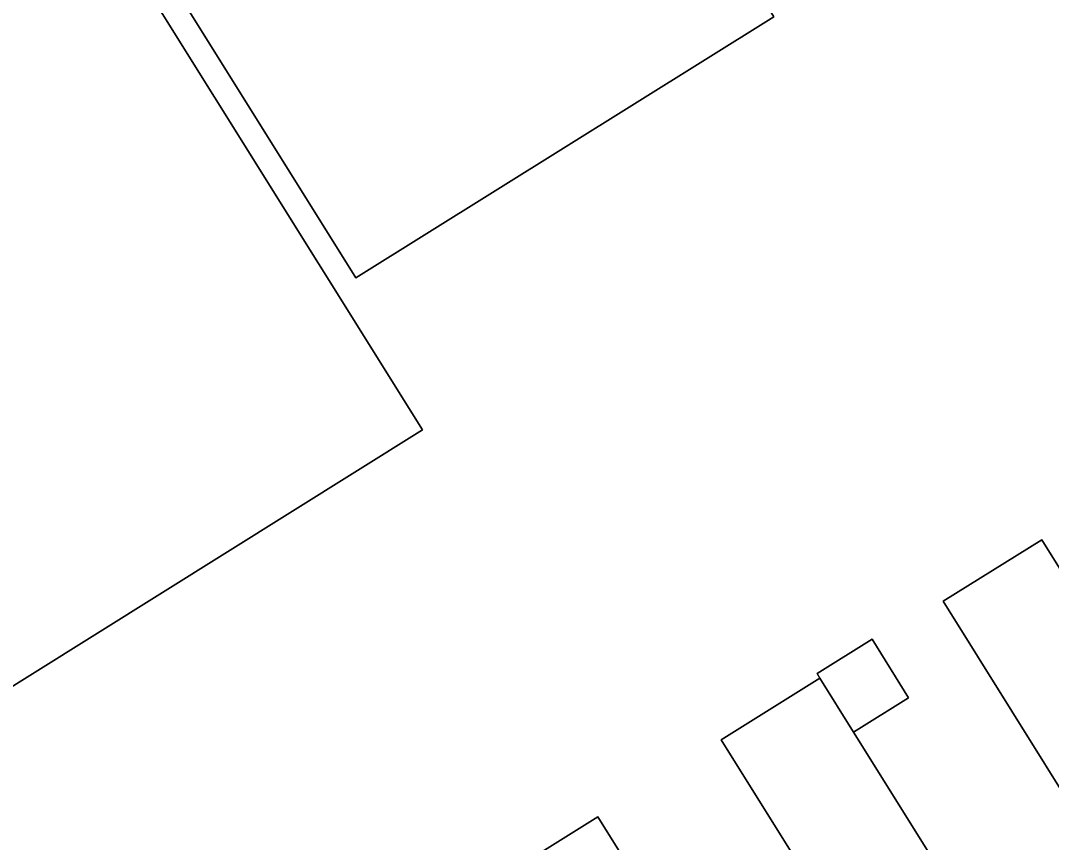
# Model space of a CAD drawing. Extents: x 158835 to 160077, y 386387 to 387778.
# Drawn here: x 159022.08 to 159066.61, y 387194.01 to 387229.53 of the extents above; entities that cross this region are included whole.
import ezdxf

# ---------------------------------------------------------------- set-up
doc = ezdxf.new("R2010")
doc.units = 0
doc.layers.add('IMGEO_Erf', color=7, linetype='Continuous')
doc.layers.add('IMGEO_Pand', color=7, linetype='Continuous')

msp = doc.modelspace()

# ---------------------------------------------------------------- linework, layer by layer
at = {"layer": 'IMGEO_Erf'}
for points in [[(159007.554, 387264.801), (159007.734, 387264.907), (159013.552, 387255.592), (159022.66, 387261.273), (159023.724, 387259.589), (159026.472, 387261.326), (159025.391, 387263.042), (159025.82, 387263.182), (159026.069, 387262.783), (159027.511, 387263.4), (159029.307, 387263.697), (159031.118, 387263.544), (159032.805, 387262.897), (159034.274, 387261.82), (159035.45, 387260.434), (159036.445, 387258.933), (159044.495, 387245.983), (159054.617, 387229.699), (159036.56, 387218.419), (159013.39, 387255.491)], [(159008.636, 387210.843), (158989.921, 387240.764), (158993.833, 387243.194), (158994.078, 387243.346), (158994.421, 387242.794), (158997.734, 387244.916), (158997.433, 387245.443), (158997.697, 387245.608), (159012.547, 387254.88), (159039.445, 387211.842), (159016.851, 387197.709), (159016.756, 387197.862)]]:
    msp.add_lwpolyline(points, close=True, dxfattribs=at)
for points in [[(159070.763, 387190.297), (159061.937, 387204.434), (159066.203, 387207.097), (159073.531, 387195.346)], [(159059.662, 387186.727), (159052.345, 387198.446), (159056.611, 387201.109), (159056.488, 387201.306), (159058.867, 387202.791), (159060.443, 387200.268), (159058.064, 387198.782), (159065.437, 387186.972)], [(159042.75, 387192.455), (159047.02, 387195.121), (159054.337, 387183.402)]]:
    msp.add_lwpolyline(points, dxfattribs=at)
at = {"layer": 'IMGEO_Pand'}
for points in [[(159036.445, 387258.933), (159035.45, 387260.434), (159034.274, 387261.82), (159032.805, 387262.897), (159031.118, 387263.544), (159029.307, 387263.697), (159027.511, 387263.4), (159026.069, 387262.783), (159025.82, 387263.182), (159025.391, 387263.042), (159026.472, 387261.326), (159023.724, 387259.589), (159022.66, 387261.273), (159013.552, 387255.592), (159013.39, 387255.491), (159036.56, 387218.419), (159054.617, 387229.699), (159044.495, 387245.983)], [(159012.547, 387254.88), (158997.697, 387245.608), (158997.433, 387245.443), (158997.734, 387244.916), (158994.421, 387242.794), (158994.078, 387243.346), (158993.833, 387243.194), (158989.921, 387240.764), (159008.636, 387210.843), (159016.756, 387197.862), (159016.851, 387197.709), (159039.445, 387211.842)], [(159068.845, 387181.536), (159074.162, 387184.854), (159074.797, 387183.836), (159079.079, 387186.508), (159078.423, 387187.56), (159078.287, 387187.475), (159073.395, 387195.261), (159073.531, 387195.346), (159066.203, 387207.097), (159061.937, 387204.434), (159070.763, 387190.297), (159065.437, 387186.972), (159065.301, 387186.887), (159068.709, 387181.451)], [(159056.488, 387201.306), (159056.611, 387201.109), (159058.064, 387198.782), (159060.443, 387200.268), (159058.867, 387202.791)], [(159058.064, 387198.782), (159056.611, 387201.109), (159052.345, 387198.446), (159059.662, 387186.727), (159054.337, 387183.402), (159054.201, 387183.317), (159059.117, 387175.467), (159059.253, 387175.552), (159064.562, 387178.864), (159065.213, 387177.821), (159069.495, 387180.493), (159068.845, 387181.536), (159068.709, 387181.451), (159065.301, 387186.887), (159065.437, 387186.972)], [(159044.734, 387177.414), (159044.598, 387177.329), (159049.509, 387169.472), (159049.645, 387169.557), (159054.971, 387172.88), (159055.622, 387171.837), (159059.904, 387174.509), (159059.253, 387175.552), (159059.117, 387175.467), (159054.201, 387183.317), (159054.337, 387183.402), (159047.02, 387195.121), (159042.75, 387192.455), (159050.064, 387180.742)]]:
    msp.add_lwpolyline(points, close=True, dxfattribs=at)

doc.saveas('drawing.dxf')
